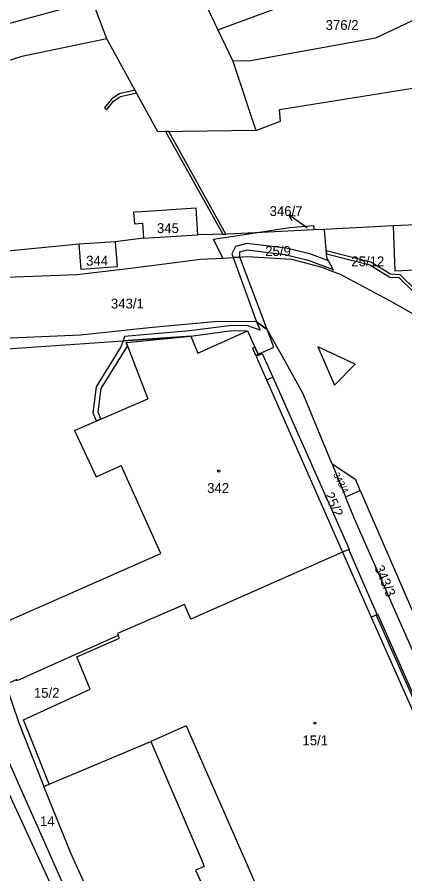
# Model space of a CAD drawing. Extents: x -869103 to -863415, y -1015889 to -1012477.
# Drawn here: x -867166.6 to -867099.6, y -1013497.7 to -1013349.8 of the extents above; entities that cross this region are included whole.
import ezdxf

# ---------------------------------------------------------------- set-up
doc = ezdxf.new("R2010")
doc.units = 0
for name, color, linetype in [('Hranice parcel', 7, 'Continuous'), ('Parcelní čísla', 7, 'Continuous'), ('Pop  PČ popisy', 7, 'Continuous'), ('Vnitřní kresba', 7, 'Continuous'), ('Věcná břemena k části', 7, 'Continuous'), ('Značky budov', 7, 'Continuous')]:
    doc.layers.add(name, color=color, linetype=linetype)

msp = doc.modelspace()

# ---------------------------------------------------------------- linework, layer by layer
at = {"layer": 'Hranice parcel'}
for p, q in [((-867151.09, -1013353.53), (-867155.17, -1013342.69)), ((-867136, -1013343.39), (-867131.88, -1013351.96)), ((-867131.88, -1013351.96), (-867129.28, -1013357.37)), ((-867129.28, -1013357.37), (-867125.34, -1013369.35)), ((-867125.47, -1013387.03), (-867130.27, -1013387.27)), ((-867115.31, -1013386.52), (-867125.47, -1013387.03)), ((-867113.44, -1013386.43), (-867115.31, -1013386.52)), ((-867101.61, -1013385.83), (-867113.44, -1013386.43)), ((-867149.63, -1013388.61), (-867155.87, -1013389.01)), ((-867144.74, -1013387.94), (-867149.63, -1013388.61)), ((-867144.74, -1013387.94), (-867135.35, -1013387.37)), ((-867130.27, -1013387.27), (-867135.35, -1013387.37)), ((-867155.87, -1013389.01), (-867191.71, -1013392.44)), ((-867155.53, -1013393.36), (-867155.87, -1013389.01)), ((-867134.89, -1013391.59), (-867131.05, -1013391.38)), ((-867191.07, -1013395.6), (-867156.28, -1013394.23)), ((-867102.23, -1013398.74), (-867088.16, -1013406.74)), ((-867175.37, -1013407.53), (-867136.58, -1013404.86)), ((-867112.16, -1013427), (-867109.84, -1013432.65)), ((-867109.84, -1013432.65), (-867107.29, -1013431.53)), ((-867107.29, -1013431.53), (-867095.82, -1013458.07)), ((-867109.27, -1013441.7), (-867110.36, -1013442.18)), ((-867104.34, -1013452.94), (-867109.27, -1013441.7)), ((-867152.75, -1013516.8), (-867172.79, -1013473.49)), ((-867161.98, -1013482.65), (-867161.06, -1013482.26))]:
    msp.add_line(p, q, dxfattribs=at)
for points in [[(-867125.34, -1013369.35), (-867121.06, -1013367.75), (-867121.22, -1013365.76), (-867088.11, -1013360.43), (-867065.13, -1013354.61), (-867064.91, -1013349.26), (-867037.44, -1013339.56), (-866998.85, -1013327.64), (-866977.38, -1013322.25), (-866938.58, -1013314.8), (-866876.94, -1013320.74), (-866873.14, -1013320.79), (-866852.72, -1013318.4), (-866844, -1013316.3), (-866738.13, -1013311.76), (-866726.35, -1013298.88)], [(-867131.88, -1013351.96), (-867116.38, -1013346.22), (-867113.28, -1013345.15), (-867106.77, -1013342.84), (-867110.12, -1013333.6), (-867106.8, -1013326.89)], [(-867171.92, -1013351.94), (-867155.78, -1013347.53), (-867156.34, -1013345.52), (-867155.17, -1013342.69)], [(-867096.47, -1013349.56), (-867104.67, -1013353.44), (-867126.28, -1013357.34), (-867129.28, -1013357.37)], [(-867151.09, -1013353.53), (-867165.76, -1013356.55), (-867182.91, -1013362.03), (-867183.8, -1013369.57)], [(-867125.34, -1013369.35), (-867142.24, -1013369.58), (-867151.09, -1013353.53)], [(-867135.35, -1013387.37), (-867135.65, -1013382.79), (-867145.06, -1013383.39), (-867146.44, -1013383.48), (-867146.31, -1013385.47), (-867144.93, -1013385.38), (-867144.74, -1013387.94)], [(-867089.23, -1013385.28), (-867094.6, -1013385.52), (-867094.62, -1013384.89), (-867096.25, -1013384.96), (-867096.22, -1013385.59), (-867101.61, -1013385.83)], [(-867131.05, -1013391.38), (-867132.67, -1013388.15), (-867125.47, -1013387.03)], [(-867125.47, -1013387.03), (-867119.5, -1013386.1), (-867115.37, -1013385.74), (-867115.31, -1013386.52)], [(-867112.03, -1013393.69), (-867111.96, -1013393.35), (-867113.08, -1013391.36), (-867113.44, -1013386.43)], [(-867101.61, -1013385.83), (-867101.33, -1013393.57), (-867088.89, -1013393.01)], [(-867149.63, -1013388.61), (-867149.3, -1013392.88), (-867155.53, -1013393.36)], [(-867131.05, -1013391.38), (-867126.8, -1013391.14), (-867119.17, -1013391.57), (-867113.91, -1013392.97), (-867112.03, -1013393.69)], [(-867156.28, -1013394.23), (-867146.94, -1013393.15), (-867134.89, -1013391.59)], [(-867112.03, -1013393.69), (-867110.85, -1013394.14), (-867102.23, -1013398.74)], [(-867112.16, -1013427), (-867117.16, -1013414.83), (-867120.71, -1013408.42), (-867123.37, -1013403.7), (-867125.19, -1013402.41), (-867131.83, -1013402.36), (-867143.74, -1013403.43), (-867155.63, -1013404.72), (-867175.82, -1013405.56)], [(-867136.58, -1013404.86), (-867135.35, -1013407.79), (-867126.76, -1013403.93)], [(-867126.76, -1013403.93), (-867124.86, -1013408.14), (-867124.23, -1013407.9), (-867122.41, -1013411.96), (-867109.19, -1013441.67), (-867109.27, -1013441.7)], [(-867107.29, -1013431.53), (-867108.06, -1013429.71), (-867112.16, -1013427)], [(-867098.27, -1013459.13), (-867108.29, -1013436.42), (-867109.84, -1013432.65)], [(-867110.36, -1013442.18), (-867136.54, -1013453.74), (-867137.66, -1013451.22), (-867149.25, -1013456.22), (-867149.09, -1013456.59)], [(-867086.49, -1013494.53), (-867089.03, -1013488.8), (-867088.75, -1013488.68), (-867088.48, -1013488.56), (-867104.26, -1013452.91), (-867104.34, -1013452.94)], [(-867149.09, -1013456.59), (-867156.59, -1013459.92), (-867166.61, -1013464.38), (-867166.61, -1013464.2), (-867168.54, -1013465.04)], [(-867161.06, -1013482.26), (-867165.47, -1013471.14), (-867153.98, -1013465.86), (-867156.28, -1013460.24), (-867148.9, -1013457.02), (-867149.09, -1013456.59)], [(-867168.54, -1013465.04), (-867166.26, -1013471.67), (-867161.98, -1013482.65)], [(-867161.06, -1013482.26), (-867143.48, -1013474.9), (-867134.58, -1013495.58), (-867134.28, -1013496.49), (-867135.76, -1013497.11), (-867133.76, -1013501.51), (-867132.35, -1013500.86), (-867131.86, -1013501.91), (-867131.43, -1013501.75), (-867126.62, -1013511.99), (-867121.05, -1013509.52), (-867121.08, -1013509.27), (-867114.54, -1013506.35), (-867113.12, -1013509.45), (-867107.29, -1013506.81), (-867108.68, -1013503.77), (-867101.74, -1013500.6), (-867099.33, -1013505.69), (-867092.41, -1013502.41), (-867094.45, -1013498.06), (-867086.49, -1013494.53)], [(-867145.48, -1013517.8), (-867152.07, -1013505.72), (-867157.32, -1013494.17), (-867161.98, -1013482.65)]]:
    msp.add_lwpolyline(points, dxfattribs=at)
at = {"layer": 'Pop  PČ popisy'}
for p, q in [((-867117.22, -1013385.67), (-867119.65, -1013383.91)), ((-867119.65, -1013383.91), (-867118.54, -1013384.09)), ((-867119.65, -1013383.91), (-867119.13, -1013384.9)), ((-867116.45, -1013386.24), (-867117.22, -1013385.67))]:
    msp.add_line(p, q, dxfattribs=at)
at = {"layer": 'Vnitřní kresba'}
for p, q in [((-867147.75, -1013405.98), (-867136.58, -1013404.86)), ((-867147.75, -1013405.98), (-867144.01, -1013415.7)), ((-867114.64, -1013406.75), (-867111.75, -1013413.32)), ((-867108.15, -1013409.71), (-867114.64, -1013406.75)), ((-867124.86, -1013408.14), (-867125.3, -1013408.38)), ((-867125.3, -1013408.38), (-867123.48, -1013412.44)), ((-867111.75, -1013413.32), (-867108.15, -1013409.71)), ((-867123.48, -1013412.44), (-867122.41, -1013411.96)), ((-867123.48, -1013412.44), (-867110.36, -1013442.18)), ((-867156.68, -1013421.15), (-867144.01, -1013415.7)), ((-867156.68, -1013421.15), (-867152.94, -1013429.19)), ((-867152.94, -1013429.19), (-867148.62, -1013427.24)), ((-867141.77, -1013442.42), (-867148.62, -1013427.24)), ((-867170.53, -1013455.11), (-867141.77, -1013442.42)), ((-867110.36, -1013442.18), (-867105.4, -1013453.41)), ((-867105.4, -1013453.41), (-867104.53, -1013453.03)), ((-867105.4, -1013453.41), (-867089.64, -1013489.07)), ((-867104.53, -1013453.03), (-867104.34, -1013452.94)), ((-867088.75, -1013488.68), (-867104.53, -1013453.03)), ((-867137.37, -1013472.15), (-867143.48, -1013474.9)), ((-867137.37, -1013472.15), (-867121.08, -1013509.27)), ((-867151.13, -1013516.23), (-867170.43, -1013472.98))]:
    msp.add_line(p, q, dxfattribs=at)
at = {"layer": 'Věcná břemena k části'}
for points in [[(-867151.5, -1013365.46), (-867151.11, -1013365.78), (-867149.91, -1013364.32), (-867148.72, -1013363.51), (-867145.94, -1013362.86), (-867146.19, -1013362.41), (-867148.92, -1013363.05), (-867150.25, -1013363.94)], [(-867140.95, -1013369.56), (-867131.06, -1013387.28), (-867130.5, -1013387.27), (-867140.38, -1013369.55)], [(-867128.07, -1013391.21), (-867128.08, -1013390.31), (-867126.82, -1013389.99), (-867120.3, -1013390.77), (-867116.31, -1013391.73), (-867111.96, -1013393.35), (-867112.8, -1013391.87), (-867115.99, -1013390.67), (-867120.1, -1013389.69), (-867126.9, -1013388.87), (-867128.86, -1013389.37), (-867129.46, -1013390.65), (-867129.22, -1013391.28)], [(-867125.19, -1013402.41), (-867123.37, -1013403.7), (-867128.07, -1013391.21), (-867129.22, -1013391.28)], [(-867113.13, -1013390.66), (-867105.66, -1013392.55), (-867102.19, -1013394.67), (-867100.6, -1013394.75), (-867098.09, -1013397.25), (-867095.63, -1013398.51), (-867092.85, -1013398.94), (-867088.44, -1013401.41), (-867088.47, -1013400.82), (-867092.68, -1013398.46), (-867095.48, -1013398.02), (-867097.8, -1013396.84), (-867100.38, -1013394.26), (-867102.04, -1013394.17), (-867105.47, -1013392.08), (-867113.17, -1013390.14)], [(-867148.26, -1013405.66), (-867136.58, -1013404.86), (-867129.45, -1013403.91), (-867126.76, -1013403.93), (-867125.48, -1013406.77), (-867124.93, -1013407.98), (-867122.21, -1013406.78), (-867123.37, -1013403.7), (-867125.19, -1013402.41), (-867124.56, -1013403.83), (-867126.72, -1013403.07), (-867129.49, -1013403.01), (-867136.77, -1013403.93), (-867148.01, -1013404.95)], [(-867136.58, -1013404.86), (-867148.26, -1013405.66), (-867148.64, -1013406.73), (-867152.93, -1013413.62), (-867153.48, -1013418.11), (-867152.91, -1013419.53), (-867152.09, -1013419.17), (-867152.56, -1013417.99), (-867152.07, -1013413.92), (-867147.51, -1013406.62), (-867147.75, -1013405.98)], [(-867124.93, -1013407.98), (-867125.48, -1013406.77), (-867125.89, -1013406.95), (-867125.36, -1013408.16)]]:
    msp.add_lwpolyline(points, close=True, dxfattribs=at)
at = {"layer": 'Značky budov'}
for centre in [(-867131.75, -1013428.17), (-867115.12, -1013471.73)]:
    msp.add_circle(centre, 0.175, dxfattribs=at)

# ---------------------------------------------------------------- texts
at = {"layer": 'Parcelní čísla'}
for s, p in [('376/2', (-867113.27, -1013351.99)), ('346/7', (-867122.95, -1013384.13)), ('345', (-867142.42, -1013387.07)), ('25/9', (-867123.71, -1013391.02)), ('344', (-867154.65, -1013392.69)), ('25/12', (-867108.83, -1013392.81)), ('343/1', (-867150.37, -1013400.1)), ('342', (-867133.74, -1013431.95)), ('15/2', (-867163.68, -1013467.33)), ('15/1', (-867117.28, -1013475.54)), ('14', (-867162.62, -1013489.49))]:
    msp.add_text(s, height=1.7, dxfattribs=at).set_placement(p)
for s, height, rotation, p in [('343/4', 1.139, 297, (-867112, -1013428.77)), ('25/2', 1.7, 295, (-867113.54, -1013432.29)), ('343/3', 1.7, 293, (-867104.89, -1013444.85))]:
    msp.add_text(s, height=height, rotation=rotation, dxfattribs=at).set_placement(p)

doc.saveas('drawing.dxf')
